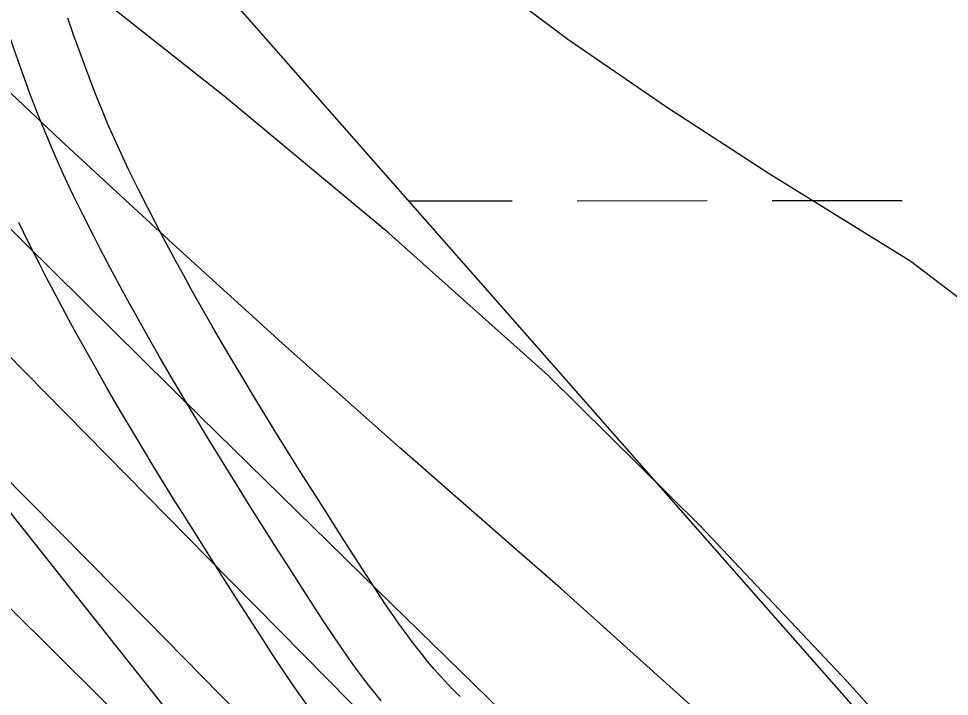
# Model space of a CAD drawing. Extents: x 3279314 to 3317160, y 734079 to 759431.
# Drawn here: x 3308832.8 to 3309061.7, y 750914.5 to 751081.3 of the extents above; entities that cross this region are included whole.
import ezdxf

# ---------------------------------------------------------------- set-up
doc = ezdxf.new("R2010")
doc.units = 0
for name, color, linetype in [('V-RIVR-EDGE', 7, 'Continuous'), ('V-ROAD-CNTR', 7, 'Continuous'), ('V-SITE-VEGE', 7, 'Continuous'), ('V-TOPO-DPTH', 7, 'Continuous'), ('V-TOPO-MAJR', 7, 'Continuous'), ('V-TOPO-MINR', 7, 'Continuous'), ('V-WETL-SWMP', 7, 'Continuous')]:
    doc.layers.add(name, color=color, linetype=linetype)

msp = doc.modelspace()

# ---------------------------------------------------------------- linework, layer by layer
at = {"layer": 'V-RIVR-EDGE'}
msp.add_spline([(3310321.13, 749040.23), (3310300.43, 749054.71), (3310291.48, 749060.21), (3310284.53, 749069.69), (3310279.08, 749082.15), (3310276.14, 749099.09), (3310273.16, 749101.58), (3310272.66, 749103.08), (3310274.17, 749108.55), (3310272.69, 749114.53), (3310270.22, 749124), (3310267.74, 749126.49), (3310257.78, 749125.02), (3310250.81, 749127.03), (3310248.83, 749130.03), (3310246.36, 749138), (3310246.37, 749142.98), (3310240.9, 749146.48), (3310227.47, 749153.98), (3310224.49, 749156.98), (3310223.53, 749170.92), (3310223.05, 749178.39), (3310221.57, 749182.88), (3310210.16, 749201.33), (3310196.27, 749220.28), (3310184.35, 749234.26), (3310180.89, 749244.22), (3310168.48, 749260.69), (3310132.24, 749302.6), (3310100.95, 749338.04), (3310093.01, 749349.51), (3310080.1, 749360.99), (3310068.19, 749377.95), (3310063.22, 749384.44), (3310063.24, 749392.9), (3310059.28, 749401.38), (3310050.84, 749409.37), (3310038.9, 749415.37), (3310032.93, 749417.88), (3310031.94, 749421.36), (3310031.97, 749431.32), (3310027.51, 749441.79), (3310013.62, 749463.24), (3310002.21, 749480.19), (3309996.75, 749484.69), (3309989.8, 749494.17), (3309966.47, 749525.1), (3309915.81, 749577.01), (3309885.51, 749606.96), (3309870.12, 749627.91), (3309858.72, 749646.37), (3309848.3, 749660.83), (3309832.41, 749680.29), (3309811.56, 749707.23), (3309792.19, 749727.7), (3309770.83, 749747.17), (3309749.97, 749767.14), (3309721.15, 749794.1), (3309694.33, 749821.55), (3309675.95, 749841.02), (3309647.16, 749875.94), (3309632.27, 749893.91), (3309623.81, 749897.91), (3309619.35, 749905.89), (3309612.4, 749914.37), (3309608.42, 749917.87), (3309602.95, 749917.88), (3309597.97, 749917.89), (3309593.49, 749919.4), (3309591.01, 749923.39), (3309589.53, 749928.87), (3309582.58, 749936.85), (3309559.72, 749955.33), (3309517.49, 749996.77), (3309500.12, 750016.73), (3309486.72, 750038.67), (3309451.96, 750074.11), (3309414.2, 750111.55), (3309372.47, 750150), (3309355.08, 750165.97), (3309348.13, 750174.95), (3309345.66, 750180.94), (3309337.24, 750197.39), (3309328.3, 750210.36), (3309324.84, 750220.82), (3309324.86, 750227.79), (3309323.88, 750231.78), (3309308.97, 750246.75), (3309301.02, 750253.25), (3309289.58, 750255.27), (3309275.65, 750261.28), (3309266.21, 750269.27), (3309256.29, 750285.23), (3309242.39, 750304.18), (3309232.48, 750324.13), (3309226.56, 750344.06), (3309225.09, 750354.02), (3309225.1, 750360.49), (3309226.61, 750366.47), (3309226.63, 750374.93), (3309224.66, 750381.91), (3309217.72, 750394.37), (3309214.25, 750402.35), (3309208.81, 750416.8), (3309202.88, 750437.23), (3309195.97, 750461.15), (3309191.05, 750483.07), (3309177.66, 750507.51), (3309165.75, 750523.97), (3309142.39, 750541.95), (3309121.53, 750561.92), (3309087.25, 750593.38), (3309058.44, 750623.32), (3309023.66, 750653.78), (3308984.89, 750682.26), (3308965.52, 750701.73), (3308934.71, 750725.21), (3308916.82, 750741.69), (3308889.5, 750766.65), (3308879.07, 750781.12), (3308861.7, 750803.57), (3308838.86, 750831.51), (3308825.46, 750846.48), (3308814.55, 750864.44), (3308799.66, 750884.89), (3308786.77, 750907.83), (3308769.91, 750936.75), (3308755.5, 750949.23), (3308730.15, 750966.23), (3308702.32, 750989.7), (3308667.03, 751014.68), (3308635.22, 751038.16), (3308607.37, 751054.17), (3308596.45, 751066.15), (3308577.55, 751076.15), (3308544.74, 751098.14), (3308515.42, 751122.12), (3308480.63, 751147.1), (3308431.9, 751178.59), (3308381.19, 751210.58), (3308313.08, 751254.57), (3308298.17, 751264.07), (3308277.31, 751288.02), (3308255.95, 751308.99), (3308247.01, 751317.97), (3308234.57, 751321.99), (3308223.13, 751325), (3308216.67, 751329.5), (3308211.21, 751335.99), (3308207.75, 751346.95), (3308191.84, 751357.45), (3308167.47, 751369.96), (3308143.1, 751381.47), (3308114.75, 751393.99), (3308098.83, 751402), (3308065.53, 751427.97), (3308034.73, 751454.44), (3307987.99, 751482.94), (3307953.18, 751501.95), (3307919.38, 751524.44), (3307889.04, 751538.95), (3307842.78, 751558.49), (3307826.37, 751569.48), (3307807.98, 751583.97), (3307787.11, 751600.95), (3307757.78, 751617.95), (3307730.93, 751635.94), (3307709.54, 751642.47), (3307686.18, 751660.95), (3307647.39, 751683.46), (3307590.22, 751719.45), (3307548.46, 751746.94), (3307501.72, 751774.94), (3307418.18, 751822.45), (3307378.91, 751849.94), (3307352.06, 751864.44), (3307323.22, 751882.44), (3307282.93, 751899.97), (3307232.7, 751923.5), (3307180.99, 751954.99), (3307151.19, 751984.94), (3307118.88, 752007.93), (3307079.59, 752027.95), (3307037.81, 752048.46), (3306959.2, 752074.05), (3306908.45, 752091.61), (3306835.32, 752115.69), (3306813.43, 752124.71), (3306798, 752129.23), (3306775.59, 752128.29), (3306737.24, 752125.39), (3306707.36, 752121.48), (3306675.99, 752124.05), (3306640.67, 752138.08), (3306619.79, 752149.59), (3306586.97, 752168.09), (3306556.14, 752186.09), (3306540.22, 752191.11), (3306530.77, 752196.11), (3306523.31, 752198.12), (3306509.86, 752198.66), (3306494.43, 752199.19), (3306481.99, 752202.21), (3306455.62, 752212.73), (3306426.27, 752223.26), (3306394.43, 752235.79), (3306377.52, 752244.3), (3306357.63, 752254.8), (3306340.22, 752261.82), (3306315.84, 752271.84), (3306291.96, 752278.87), (3306250.66, 752292.41), (3306229.29, 752305.91), (3306214.86, 752312.92), (3306196.46, 752320.43), (3306178.54, 752322.47), (3306158.63, 752327.5), (3306122.35, 752354.48), (3306083.1, 752388.93), (3306035.88, 752426.89), (3305994.62, 752454.38), (3305960.83, 752483.35), (3305942.93, 752491.36), (3305925.51, 752496.38), (3305911.08, 752501.39), (3305890.21, 752519.37), (3305880.28, 752528.36), (3305854.92, 752543.36), (3305817.11, 752558.39), (3305791.24, 752567.92), (3305763.88, 752577.45), (3305740.5, 752586.47), (3305713.14, 752599.98), (3305680.82, 752615.99), (3305651.97, 752630.01), (3305614.66, 752644.04), (3305572.38, 752660.58), (3305548.49, 752666.61), (3305515.65, 752676.65), (3305473.87, 752696.18), (3305452.48, 752705.69), (3305406.24, 752733.19), (3305373.44, 752759.66), (3305338.65, 752786.14), (3305328.71, 752794.13), (3305312.3, 752802.64), (3305286.93, 752813.66), (3305252.11, 752826.69), (3305242.16, 752830.2), (3305208.83, 752844.72), (3305177.02, 752867.21), (3305143.72, 752892.19), (3305118.38, 752915.16), (3305099, 752933.13), (3305078.61, 752943.14), (3305068.68, 752953.62), (3305059.76, 752971.57), (3305047.83, 752980.06), (3305022.47, 752992.58), (3305004.56, 752998.1), (3304987.64, 753004.11), (3304962.77, 753016.13), (3304950.35, 753026.12), (3304927, 753047.59), (3304902.65, 753069.06), (3304884.27, 753085.54), (3304875.32, 753093.03), (3304866.37, 753098.53), (3304851.45, 753104.04), (3304833.04, 753108.07), (3304825.58, 753113.07), (3304814.14, 753120.56), (3304795.25, 753131.07), (3304772.88, 753147.56), (3304761.44, 753154.06), (3304763.94, 753158.04), (3304771.92, 753160.01), (3304783.88, 753164.96), (3304789.87, 753171.91), (3304791.88, 753177.39), (3304788.41, 753185.36), (3304783.94, 753189.36), (3304774.98, 753188.88), (3304768, 753187.9), (3304759.52, 753180.45), (3304750.53, 753171.51), (3304743.06, 753171.03), (3304737.09, 753172.04), (3304729.16, 753187.5), (3304721.73, 753203.95), (3304719.77, 753216.4), (3304715.85, 753239.82), (3304713.88, 753252.27), (3304707.95, 753266.73), (3304696.05, 753288.66), (3304696.05, 753291.15), (3304698.05, 753293.14), (3304721.87, 753260.22), (3304725.85, 753259.21), (3304731.83, 753261.69), (3304735.33, 753264.17), (3304733.35, 753270.15), (3304720.92, 753276.65), (3304713.96, 753281.65), (3304711.48, 753286.14), (3304713.98, 753291.11), (3304717.98, 753296.58), (3304717.99, 753300.56), (3304718.5, 753307.03), (3304717.02, 753313.51), (3304711.57, 753324.98), (3304706.64, 753344.91), (3304708.16, 753355.36), (3304713.67, 753366.3), (3304719.16, 753370.27), (3304720.66, 753373.26), (3304721.2, 753393.17), (3304720.24, 753405.62), (3304722.25, 753412.09), (3304722.76, 753416.07), (3304717.78, 753416.58), (3304715.78, 753414.1), (3304705.78, 753396.7), (3304698.79, 753388.75), (3304690.8, 753382.79), (3304689.3, 753379.81), (3304686.29, 753369.36), (3304679.29, 753358.92), (3304660.84, 753349), (3304644.89, 753343.07), (3304640.41, 753343.08), (3304636.93, 753344.58), (3304631.46, 753345.09), (3304617.01, 753341.14), (3304603.55, 753337.19), (3304582.13, 753334.26), (3304568.69, 753336.28), (3304558.23, 753332.33), (3304554.24, 753329.85), (3304552.23, 753325.37), (3304552.22, 753319.89), (3304556.69, 753317.39), (3304565.16, 753317.37), (3304576.61, 753317.34), (3304598.04, 753325.26), (3304606.01, 753325.24), (3304613.48, 753325.22), (3304648.36, 753335.09), (3304667.78, 753333.55), (3304668.76, 753326.58), (3304665.26, 753321.61), (3304643.84, 753318.67), (3304628.9, 753317.21), (3304618.94, 753317.24), (3304605.48, 753310.3), (3304596.99, 753303.35), (3304588.02, 753300.88), (3304567.61, 753299.44), (3304549.68, 753299.98), (3304541.72, 753301.99), (3304535.25, 753305.49), (3304526.8, 753311.99), (3304519.87, 753327.44), (3304518.9, 753335.41), (3304521.39, 753337.4), (3304525.87, 753336.89), (3304526.84, 753326.93), (3304529.33, 753326.92), (3304534.81, 753329.4), (3304537.33, 753338.35), (3304537.34, 753342.34), (3304537.86, 753354.29), (3304541.37, 753363.24), (3304546.86, 753368.71), (3304559.32, 753371.16), (3304574.27, 753376.6), (3304588.22, 753378.06), (3304594.7, 753384.02), (3304597.71, 753389.99), (3304596.72, 753393.48), (3304592.24, 753395.98), (3304585.76, 753391.02), (3304573.81, 753391.05), (3304554.38, 753389.6), (3304538.93, 753384.66), (3304531.44, 753374.72), (3304526.44, 753364.27), (3304528.89, 753350.82), (3304526.89, 753347.34), (3304520.9, 753341.38), (3304515.92, 753340.9), (3304509.95, 753341.41), (3304494.53, 753349.41), (3304491.56, 753355.9), (3304490.57, 753360.38), (3304490.59, 753365.36), (3304496.09, 753376.8), (3304507.09, 753394.7), (3304515.59, 753407.62), (3304516.11, 753419.07), (3304517.12, 753423.55), (3304526.1, 753431), (3304531.1, 753437.46), (3304532.61, 753445.92), (3304524.17, 753453.41), (3304521.69, 753458.9), (3304530.68, 753468.83), (3304541.15, 753474.28), (3304555.1, 753477.24), (3304557.09, 753479.22), (3304557.1, 753482.71), (3304543.16, 753483.24), (3304520.26, 753482.8), (3304499.35, 753484.84), (3304485.9, 753485.38), (3304474.95, 753484.41), (3304448.54, 753476.5), (3304441.56, 753474.53), (3304417.11, 753455.17), (3304393.67, 753438.3), (3304387.18, 753431.34), (3304378.71, 753431.36), (3304357.3, 753430.92), (3304348.83, 753429.94), (3304343.84, 753425.97), (3304328.37, 753410.58), (3304326.37, 753409.58), (3304314.92, 753410.11), (3304308.96, 753414.61), (3304303.5, 753421.09), (3304279.16, 753448.54), (3304275.21, 753458.51), (3304275.22, 753462.99), (3304280.21, 753469.45), (3304287.22, 753484.87), (3304290.73, 753495.82), (3304296.22, 753498.79), (3304306.68, 753501.26), (3304317.16, 753508.2), (3304337.61, 753522.09), (3304349.57, 753526.54), (3304379.96, 753532.94), (3304408.85, 753538.85), (3304418.82, 753542.31), (3304423.32, 753547.77), (3304423.33, 753551.76), (3304423.33, 753553.75), (3304421.84, 753554.75), (3304418.35, 753551.77), (3304410.38, 753551.79), (3304404.9, 753551.3), (3304391.95, 753548.35), (3304380.99, 753545.89), (3304368.53, 753544.42), (3304359.07, 753542.95), (3304347.6, 753538), (3304334.64, 753532.06), (3304327.66, 753526.6), (3304316.68, 753518.16), (3304306.22, 753513.7), (3304279.82, 753511.28), (3304275.34, 753513.78), (3304273.85, 753513.78), (3304261.39, 753511.33), (3304257.92, 753514.82), (3304257.94, 753522.79), (3304258.95, 753529.76), (3304264.43, 753532.23), (3304275.4, 753536.19), (3304283.38, 753540.65), (3304289.88, 753553.08)], degree=3, dxfattribs=at)
at = {"layer": 'V-ROAD-CNTR'}
for points in [[(3308846.3, 751037.73), (3308844.82, 751040.83), (3308843.43, 751043.85), (3308842.12, 751046.8), (3308840.88, 751049.66), (3308839.72, 751052.44), (3308838.62, 751055.15), (3308837.57, 751057.79), (3308835.6, 751062.91), (3308833.82, 751067.74), (3308832.19, 751072.28), (3308830.7, 751076.55), (3308827.96, 751084.59)], [(3308846.3, 751037.73), (3308844.82, 751040.83), (3308843.43, 751043.85), (3308842.12, 751046.8), (3308840.88, 751049.66), (3308839.72, 751052.44), (3308838.62, 751055.15), (3308837.57, 751057.79), (3308835.6, 751062.91), (3308833.82, 751067.74), (3308832.19, 751072.28), (3308830.7, 751076.55), (3308827.96, 751084.59)], [(3308859.83, 751044.19), (3308858.4, 751047.2), (3308857.09, 751050.04), (3308855.86, 751052.81), (3308854.69, 751055.52), (3308853.58, 751058.17), (3308852.53, 751060.75), (3308851.54, 751063.24), (3308849.64, 751068.2), (3308847.91, 751072.86), (3308846.33, 751077.28), (3308844.88, 751081.44)], [(3308941.39, 750914.47), (3308940.37, 750915.47), (3308939.39, 750916.46), (3308938.48, 750917.4), (3308936.66, 750919.37), (3308935.02, 750921.23), (3308933.5, 750923.02), (3308932.11, 750924.74), (3308930.81, 750926.38), (3308929.61, 750927.95), (3308928.52, 750929.41), (3308926.42, 750932.31), (3308924.63, 750934.88), (3308923.08, 750937.14), (3308920.34, 750941.28), (3308918.31, 750944.41), (3308912.09, 750954.14), (3308908.5, 750959.75), (3308905.17, 750964.98), (3308902.08, 750969.88), (3308899.2, 750974.48), (3308896.52, 750978.77), (3308891.55, 750986.86), (3308887.28, 750993.94), (3308883.61, 751000.15), (3308880.44, 751005.59), (3308877.71, 751010.37), (3308875.35, 751014.56), (3308873.32, 751018.23), (3308871.56, 751021.44), (3308868.51, 751027.13), (3308866.28, 751031.39), (3308864.63, 751034.58), (3308862.18, 751039.43), (3308859.75, 751044.36)], [(3308921.96, 750913.44), (3308920.4, 750915.36), (3308918.97, 750917.18), (3308917.65, 750918.9), (3308916.43, 750920.53), (3308914.19, 750923.62), (3308912.28, 750926.36), (3308910.63, 750928.78), (3308907.8, 750933.05), (3308905.7, 750936.29), (3308899.45, 750946.06), (3308895.86, 750951.68), (3308892.5, 750956.95), (3308889.38, 750961.89), (3308886.47, 750966.53), (3308883.76, 750970.88), (3308878.74, 750979.06), (3308874.41, 750986.25), (3308870.67, 750992.55), (3308867.45, 750998.1), (3308864.66, 751002.97), (3308862.26, 751007.24), (3308860.17, 751011), (3308858.37, 751014.3), (3308855.26, 751020.1), (3308852.97, 751024.47), (3308851.27, 751027.77), (3308848.76, 751032.73), (3308846.3, 751037.73)], [(3308921.96, 750913.44), (3308920.4, 750915.36), (3308918.97, 750917.18), (3308917.65, 750918.9), (3308916.43, 750920.53), (3308914.19, 750923.62), (3308912.28, 750926.36), (3308910.63, 750928.78), (3308907.8, 750933.05), (3308905.7, 750936.29), (3308899.45, 750946.06), (3308895.86, 750951.68), (3308892.5, 750956.95), (3308889.38, 750961.89), (3308886.47, 750966.53), (3308883.76, 750970.88), (3308878.74, 750979.06), (3308874.41, 750986.25), (3308870.67, 750992.55), (3308867.45, 750998.1), (3308864.66, 751002.97), (3308862.26, 751007.24), (3308860.17, 751011), (3308858.37, 751014.3), (3308855.26, 751020.1), (3308852.97, 751024.47), (3308851.27, 751027.77), (3308848.76, 751032.73), (3308846.3, 751037.73)], [(3308904.34, 750911.64), (3308901.97, 750914.93), (3308899.93, 750917.84), (3308898.18, 750920.41), (3308895.25, 750924.83), (3308893.09, 750928.17), (3308886.82, 750937.97), (3308883.21, 750943.61), (3308879.83, 750948.92), (3308876.69, 750953.9), (3308873.75, 750958.58), (3308871.01, 750963), (3308865.93, 750971.26), (3308861.53, 750978.55), (3308857.74, 750984.96), (3308854.45, 750990.6), (3308851.62, 750995.57), (3308849.16, 750999.93), (3308847.03, 751003.77), (3308845.18, 751007.16), (3308842.01, 751013.07), (3308839.66, 751017.55), (3308837.91, 751020.95), (3308835.34, 751026.03), (3308832.84, 751031.1)]]:
    msp.add_lwpolyline(points, dxfattribs=at)
at = {"layer": 'V-SITE-VEGE'}
msp.add_lwpolyline([(3308261.94, 751612.88), (3308529.59, 751316.12), (3308616.58, 751228.08), (3308671.21, 751181.42), (3308732.71, 751134.72), (3308759.92, 751093.37), (3308788.67, 751022.84), (3308831.19, 750959.09), (3308907.84, 750862.54), (3308982.88, 750784.86), (3309070.03, 750724.28), (3309089.8, 750712.17), (3309089.8, 755677.94)], dxfattribs=at)
at = {"layer": 'V-TOPO-DPTH'}
msp.add_lwpolyline([(3307949.15, 751810.38), (3308560.82, 751235.32), (3308574.34, 751222.51), (3308587.81, 751209.64), (3308601.18, 751196.67), (3308614.48, 751183.64), (3308617.2, 751180.96), (3308629.09, 751169.21), (3308640.97, 751157.45), (3308652.82, 751145.66), (3308664.66, 751133.86), (3308676.48, 751122.04), (3308688.3, 751110.22), (3308700.11, 751098.39), (3308711.91, 751086.56), (3308805.87, 750992.31), (3308864.45, 750933.16), (3308922.77, 750873.74), (3308980.68, 750813.93), (3309038.33, 750753.87), (3309151.76, 750634.88)], dxfattribs=at)
at = {"layer": 'V-TOPO-MAJR'}
msp.add_lwpolyline([(3309063.53, 750847.82), (3309032.19, 750880.08), (3308999.58, 750911.06), (3308966.13, 750941.18), (3308954.73, 750951.03), (3308926.48, 750975.75), (3308898.42, 751000.67), (3308870.65, 751025.92), (3308843.07, 751051.38), (3308815.81, 751077.17), (3308788.78, 751103.2), (3308762.08, 751129.58), (3308735.62, 751156.19), (3308673.75, 751219.21), (3308656.72, 751236.54), (3308639.68, 751253.86), (3308622.62, 751271.17), (3308605.55, 751288.46), (3307895.8, 752007.09)], dxfattribs=at)
at = {"layer": 'V-TOPO-MINR'}
for points in [[(3309121.83, 750702.06), (3309008.67, 750817.2), (3308944, 750882.97), (3308879.29, 750948.7), (3308814.55, 751014.4), (3308749.77, 751080.06), (3308609.61, 751222.07), (3308607.95, 751223.75), (3308606.28, 751225.41), (3308604.62, 751227.08), (3308602.94, 751228.73), (3308576.43, 751254.89), (3308561.45, 751269.57), (3308546.4, 751284.18), (3308531.26, 751298.7), (3308516.06, 751313.16), (3307693.1, 752090.84)], [(3309151.76, 750634.88), (3309038.33, 750753.87), (3308980.68, 750813.93), (3308922.77, 750873.74), (3308864.45, 750933.16), (3308805.87, 750992.31), (3308711.91, 751086.56), (3308700.11, 751098.39), (3308688.3, 751110.22), (3308676.48, 751122.04), (3308664.66, 751133.86), (3308652.82, 751145.66), (3308640.97, 751157.45), (3308629.09, 751169.21), (3308617.2, 751180.96), (3308614.48, 751183.64), (3308601.18, 751196.67), (3308587.81, 751209.64), (3308574.34, 751222.51), (3308560.82, 751235.32), (3307949.15, 751810.38)], [(3309236.66, 750694.71), (3309036.58, 750918.18), (3309000.45, 750956.49), (3308963.08, 750993.49), (3308923.86, 751028.52), (3308883.4, 751062.23), (3308831.13, 751103.54), (3308815.98, 751115.74), (3308800.99, 751128.11), (3308786.23, 751140.76), (3308771.63, 751153.59), (3308757.26, 751166.7), (3308743.07, 751179.98), (3308729.15, 751193.54), (3308715.39, 751207.28), (3308677.01, 751246.39), (3308666.52, 751257.1), (3308656.05, 751267.82), (3308645.6, 751278.56), (3308635.16, 751289.31), (3308407.72, 751524.04)], [(3309123.99, 750633.26), (3309051.35, 750710.85), (3309008.86, 750755.74), (3308966.04, 750800.31), (3308922.73, 750844.41), (3308879.1, 750888.19), (3308842.43, 750924.57), (3308816.87, 750949.91), (3308791.3, 750975.23), (3308765.71, 751000.54), (3308740.1, 751025.83), (3308714.51, 751051.13), (3308688.94, 751076.46), (3308663.4, 751101.82), (3308637.89, 751127.21), (3308610.8, 751154.22), (3308590.41, 751174.35), (3308569.89, 751194.34), (3308549.18, 751214.13), (3308528.33, 751233.79), (3308280.68, 751465.01)], [(3309078.52, 750789.32), (3309055.31, 750811.67), (3309031.81, 750833.76), (3309008.41, 750855.95), (3308985.15, 750878.29), (3308961.99, 750900.72), (3308920.98, 750940.7), (3308877.52, 750983.33), (3308834.24, 751026.15), (3308791.24, 751069.25), (3308748.42, 751112.53), (3308642.15, 751220.63), (3308632.68, 751230.23), (3308623.2, 751239.82), (3308613.69, 751249.38), (3308604.17, 751258.93), (3308429.98, 751433.09)], [(3309373.69, 750776.53), (3309052.3, 751021.5), (3309017.44, 751043.1), (3308992.44, 751059.31), (3308967.92, 751076.17), (3308944.1, 751094.02)]]:
    msp.add_lwpolyline(points, dxfattribs=at)
at = {"layer": 'V-WETL-SWMP'}
for p, q in [((3308882.87, 751088.58), (3309169.12, 750763.07)), ((3308882.87, 751088.58), (3309169.12, 750763.07)), ((3308928.69, 751036.48), (3308954.17, 751036.49)), ((3308970.17, 751036.5), (3309002.17, 751036.51)), ((3309018.17, 751036.52), (3309050.17, 751036.54))]:
    msp.add_line(p, q, dxfattribs=at)

doc.saveas('drawing.dxf')
